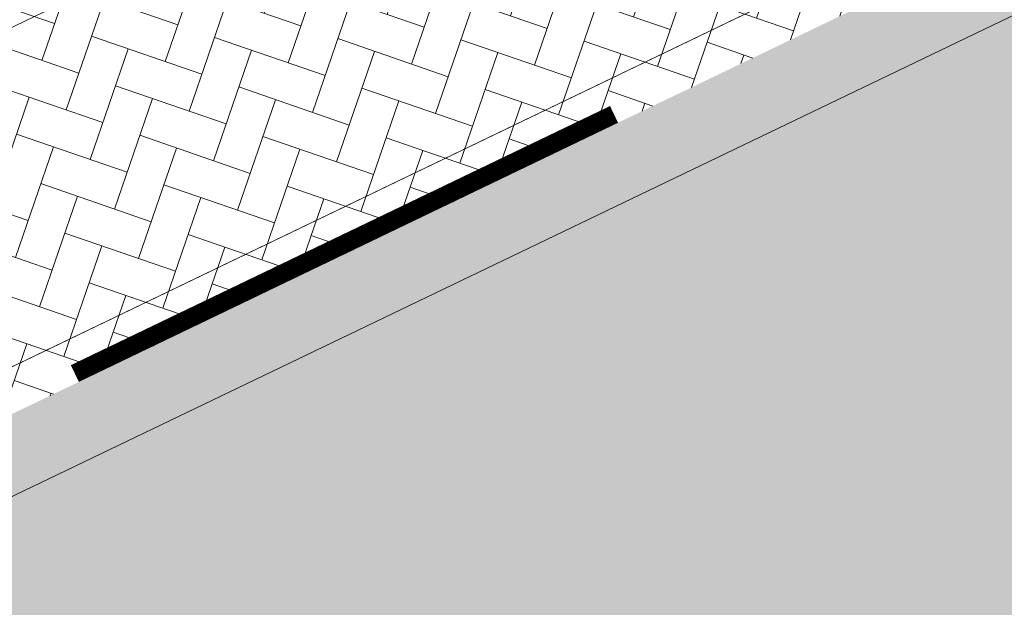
# Model space of a CAD drawing. Header units: metres. Extents: x 163628 to 167676, y 402708 to 405373.
# Tile 595 of 656: x 166399.59 to 166404.9, y 404378.58 to 404381.74. Entities that reach past the tile are written whole.
import ezdxf

# ---------------------------------------------------------------- set-up
doc = ezdxf.new("R2010")
doc.units = ezdxf.units.M
doc.linetypes.add('X-CA190022.004-UO-DWM_Snelfietsroute$0$VW-1-1_STREEP', pattern=[2, 1, -1])
for name, color, linetype, lineweight, transparency in [('X-CA190022.004-UO-ARC_Arcering$0$N-WE-VH-VERHARDING-FIETSSTRAAT_GRIJS-A', 251, 'Continuous', 0, 0.5), ('X-CA190022.004-UO-ARC_Arcering$0$N-WE-VH-VERHARDING-FIETSSTRAAT_ROOD-A', 13, 'Continuous', 0, 0.5), ('X-CA190022.004-UO-ARC_Arcering$0$N-WE-VH-VERHARDING_BETONSTRAATSTEEN-A-200', 252, 'Continuous', 18, 0.5)]:
    doc.layers.add(name, color=color, linetype=linetype, lineweight=lineweight, transparency=transparency)
for name, color, linetype, lineweight in [('X-CA190022.004-UO-BGT_Ondergrond$0$GE_314_WGDRijbaanLokaleweg_Vlak_GEM', 253, 'Continuous', 9), ('X-CA190022.004-UO-DWM_Snelfietsroute$0$N-WE-VH-VERHARDING-G', 7, 'Continuous', 18), ('X-CA190022.004-UO-DWM_Snelfietsroute$0$N-WE-VW-MARKERING_LANGS_STREEP_11_010-G', 7, 'X-CA190022.004-UO-DWM_Snelfietsroute$0$VW-1-1_STREEP', 18), ('X-CA190022.004-UO-KAD_Percelen$0$B-WE-KG-GRENS_PERCEEL-GV', 150, 'Continuous', 9)]:
    doc.layers.add(name, color=color, linetype=linetype, lineweight=lineweight)

msp = doc.modelspace()

# ---------------------------------------------------------------- hatches: boundary and pattern name
at = {"layer": 'X-CA190022.004-UO-ARC_Arcering$0$N-WE-VH-VERHARDING-FIETSSTRAAT_GRIJS-A'}
h = msp.add_hatch(color=256, dxfattribs=at)
h.dxf.hatch_style = 1
h.paths.add_polyline_path([(166392.8757, 404376.4153), (166393.0488, 404376.0547), (166396.581, 404377.751), (166401.0883, 404379.9154), (166405.5955, 404382.0799), (166405.6598, 404382.1107), (166405.4866, 404382.4713), (166405.4223, 404382.4404), (166400.9151, 404380.276), (166396.4079, 404378.1115)])
at = {"layer": 'X-CA190022.004-UO-ARC_Arcering$0$N-WE-VH-VERHARDING-FIETSSTRAAT_ROOD-A'}
h = msp.add_hatch(color=256, dxfattribs=at)
h.dxf.hatch_style = 1
h.paths.add_polyline_path([(166403.0276, 404376.4094), (166407.3914, 404378.5049), (166405.6598, 404382.1107), (166405.5955, 404382.0799), (166401.0883, 404379.9154), (166396.581, 404377.751), (166393.0488, 404376.0547), (166394.7804, 404372.4489), (166398.5204, 404374.245)])
at = {"layer": 'X-CA190022.004-UO-ARC_Arcering$0$N-WE-VH-VERHARDING_BETONSTRAATSTEEN-A-200'}
h = msp.add_hatch(dxfattribs=at)
h.set_pattern_fill('AVH-BSS_KEIFORMAAT_KEPER', color=256, scale=2, angle=71, pattern_type=2)
h.set_pattern_definition([(71, (0, 0), (-0.13018958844, 0.26692821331), [0.63, -0.21]), (341, (-0.39712, 0.13674), (-0.13018958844, 0.26692821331), [0.63, -0.21])])
h.paths.add_polyline_path([(166398.7996, 404384.8463), (166395.2025, 404383.1202, -0.393051), (166393.2293, 404376.6029), (166393.2362, 404376.5885), (166396.4079, 404378.1115), (166400.9151, 404380.276), (166405.4223, 404382.4404), (166405.4866, 404382.4713, -0.416304)])

# ---------------------------------------------------------------- linework, layer by layer
at = {"layer": 'X-CA190022.004-UO-BGT_Ondergrond$0$GE_314_WGDRijbaanLokaleweg_Vlak_GEM', "flags": 128}
for points in [[(166267.877, 404316.629), (166268.741, 404317.044), (166308.07, 404335.942), (166334.472, 404348.667), (166346.573, 404354.46), (166346.577, 404354.462), (166346.582, 404354.464), (166347.101, 404354.713), (166391.795, 404376.148), (166405.175, 404382.58), (166405.64, 404382.803), (166407.485, 404378.518), (166406.172, 404377.889), (166405.425, 404377.532), (166404.857, 404377.393), (166401.512, 404376.576)], [(166405.175, 404382.58), (166391.795, 404376.148)]]:
    msp.add_lwpolyline(points, dxfattribs=at)
at = {"layer": 'X-CA190022.004-UO-DWM_Snelfietsroute$0$N-WE-VH-VERHARDING-G', "flags": 128}
msp.add_lwpolyline([(166256.5613, 404305.0357, -0.057933), (166263.7379, 404313.0945, -0.070066), (166268.3802, 404316.1867), (166457.1895, 404406.8562), (166457.1898, 404406.8563)], format="xyb", dxfattribs=at)
at = {"layer": 'X-CA190022.004-UO-DWM_Snelfietsroute$0$N-WE-VW-MARKERING_LANGS_STREEP_11_010-G', "const_width": 0.1, "flags": 128}
msp.add_lwpolyline([(166399.8874, 404379.8379), (166402.7951, 404381.2342)], dxfattribs=at)
at = {"layer": 'X-CA190022.004-UO-KAD_Percelen$0$B-WE-KG-GRENS_PERCEEL-GV', "flags": 128}
for points in [[(166417.991, 404390.555), (166406.027, 404384.829), (166388.877, 404376.557), (166369.373, 404367.173), (166349.61, 404357.621)], [(166391.68, 404381.786), (166391.728, 404381.302), (166391.727, 404380.815), (166391.68, 404380.331), (166391.585, 404379.853), (166391.446, 404379.388), (166391.258, 404378.934), (166391.027, 404378.501), (166390.754, 404378.093), (166390.444, 404377.715), (166390.096, 404377.368), (166389.717, 404377.058), (166389.309, 404376.786), (166388.877, 404376.557), (166406.027, 404384.829)]]:
    msp.add_lwpolyline(points, dxfattribs=at)

doc.saveas('drawing.dxf')
